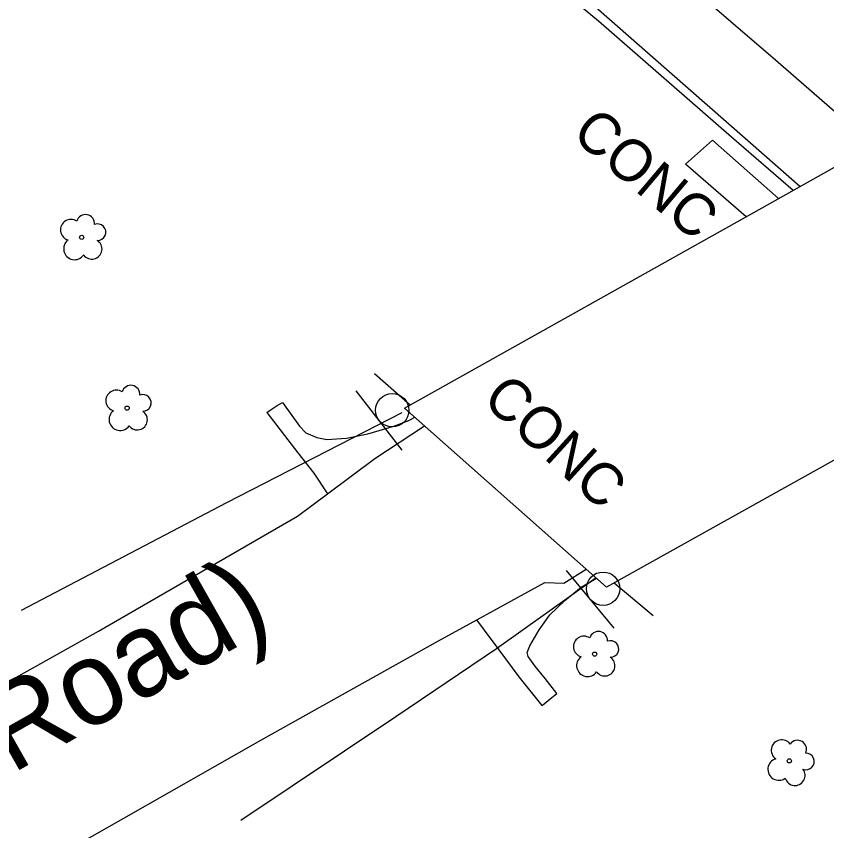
# Model space of a CAD drawing. Extents: x 2076109 to 2080761, y 592812 to 596750.
# Drawn here: x 2077136.1 to 2077233.4, y 595674.8 to 595772.6 of the extents above; entities that cross this region are included whole.
import ezdxf

# ---------------------------------------------------------------- set-up
doc = ezdxf.new("R2010")
doc.units = 0
for name, color, linetype in [('Default', 7, 'Continuous'), ('RD_EX_BldgApp', 7, 'Continuous'), ('RD_EX_Bridge', 7, 'Continuous'), ('RD_EX_Bridge_txCode', 7, 'Continuous'), ('RD_EX_Conc', 7, 'Continuous'), ('RD_EX_Conc_txCode', 7, 'Continuous'), ('RD_EX_GuardRail', 7, 'Continuous'), ('RD_EX_Misc', 7, 'Continuous'), ('RD_EX_Road', 7, 'Continuous'), ('RD_EX_VEG', 7, 'Continuous'), ('RD_PD_ALT5_TX', 7, 'Continuous')]:
    doc.layers.add(name, color=color, linetype=linetype)

msp = doc.modelspace()

# ---------------------------------------------------------------- linework, layer by layer
at = {"layer": 'Default'}
msp.add_arc((2035586.697, 547847.965), 63546.515, 48.5011873, 49.29231256, dxfattribs=at)
msp.add_arc((2035586.697, 547847.965), 63546.515, 48.5011873, 49.29231256, dxfattribs=at)
at = {"layer": 'RD_EX_BldgApp'}
for p, q in [((2077176.856, 595727.62), (2077182.381, 595720.516)), ((2077176.856, 595727.62), (2077182.381, 595720.516)), ((2077202.092, 595706.069), (2077207.833, 595699.138)), ((2077202.092, 595706.069), (2077207.833, 595699.138))]:
    msp.add_line(p, q, dxfattribs=at)
for centre in [(2077181.227, 595725.297), (2077181.227, 595725.297), (2077206.533, 595703.882), (2077206.533, 595703.882)]:
    msp.add_circle(centre, 2, dxfattribs=at)
at = {"layer": 'RD_EX_Bridge'}
for p, q in [((2077179.095, 595729.721), (2077183.377, 595725.942)), ((2077179.095, 595729.721), (2077183.377, 595725.942)), ((2077212.552, 595700.629), (2077207.85, 595704.562)), ((2077212.552, 595700.629), (2077207.85, 595704.562))]:
    msp.add_line(p, q, dxfattribs=at)
msp.add_lwpolyline([(2077182.691, 595725.558), (2077226.255, 595749.947), (2077278.629, 595779.435), (2077318.688, 595801.87), (2077370.979, 595831.152), (2077414.589, 595855.594), (2077438.976, 595834.259), (2077395.397, 595809.745), (2077342.887, 595780.396), (2077302.728, 595757.837), (2077250.382, 595728.313), (2077206.947, 595704.058)], close=True, dxfattribs=at)
msp.add_lwpolyline([(2077182.691, 595725.558), (2077226.255, 595749.947), (2077278.629, 595779.435), (2077318.688, 595801.87), (2077370.979, 595831.152), (2077414.589, 595855.594), (2077438.976, 595834.259), (2077395.397, 595809.745), (2077342.887, 595780.396), (2077302.728, 595757.837), (2077250.382, 595728.313), (2077206.947, 595704.058)], close=True, dxfattribs=at)
at = {"layer": 'RD_EX_Conc'}
msp.add_line((2077171.827, 595717.733), (2077173.442, 595715.265), dxfattribs=at)
msp.add_line((2077171.827, 595717.733), (2077173.442, 595715.265), dxfattribs=at)
for points in [[(2077223.701, 595748.516), (2077216.432, 595754.829), (2077219.652, 595757.711), (2077227.564, 595750.683)], [(2077223.701, 595748.516), (2077216.432, 595754.829), (2077219.652, 595757.711), (2077227.564, 595750.683)], [(2077166.167, 595725.039), (2077166.591, 595725.311), (2077167.43, 595725.85), (2077168.042, 595726.243)], [(2077166.167, 595725.039), (2077166.591, 595725.311), (2077167.43, 595725.85), (2077168.042, 595726.243)], [(2077168.042, 595726.243), (2077170.114, 595723.389), (2077170.875, 595722.603), (2077172.193, 595722.037), (2077173.36, 595721.782), (2077175.741, 595721.925), (2077178.288, 595722.481), (2077181.406, 595723.381), (2077183.221, 595724.051), (2077183.934, 595724.456)], [(2077168.042, 595726.243), (2077170.114, 595723.389), (2077170.875, 595722.603), (2077172.193, 595722.037), (2077173.36, 595721.782), (2077175.741, 595721.925), (2077178.288, 595722.481), (2077181.406, 595723.381), (2077183.221, 595724.051), (2077183.934, 595724.456)], [(2077166.167, 595725.039), (2077169.885, 595720.168), (2077171.827, 595717.733)], [(2077166.167, 595725.039), (2077169.885, 595720.168), (2077171.827, 595717.733)], [(2077200.985, 595691.306), (2077199.594, 595693.088), (2077198.323, 595694.63), (2077197.533, 595695.763), (2077197.421, 595696.227), (2077197.73, 595697.025), (2077198.847, 595698.935), (2077200.147, 595700.735), (2077201.927, 595702.449), (2077203.891, 595704.054), (2077205.735, 595705.132)], [(2077200.985, 595691.306), (2077199.594, 595693.088), (2077198.323, 595694.63), (2077197.533, 595695.763), (2077197.421, 595696.227), (2077197.73, 595697.025), (2077198.847, 595698.935), (2077200.147, 595700.735), (2077201.927, 595702.449), (2077203.891, 595704.054), (2077205.735, 595705.132)], [(2077194.069, 595696.563), (2077192.284, 595698.911), (2077191.371, 595700.149)], [(2077194.069, 595696.563), (2077192.284, 595698.911), (2077191.371, 595700.149)], [(2077199.222, 595689.876), (2077196.475, 595693.318), (2077194.069, 595696.563)], [(2077199.222, 595689.876), (2077196.475, 595693.318), (2077194.069, 595696.563)], [(2077199.222, 595689.876), (2077199.503, 595690.104), (2077200.392, 595690.825), (2077200.985, 595691.306)], [(2077199.222, 595689.876), (2077199.503, 595690.104), (2077200.392, 595690.825), (2077200.985, 595691.306)]]:
    msp.add_lwpolyline(points, dxfattribs=at)
at = {"layer": 'RD_EX_GuardRail'}
for points in [[(2077166.865, 595804.196), (2077187.796, 595787.004), (2077205.994, 595772.016), (2077221.938, 595758.11), (2077229.351, 595751.689)], [(2077166.865, 595804.196), (2077187.796, 595787.004), (2077205.994, 595772.016), (2077221.938, 595758.11), (2077229.351, 595751.689)], [(2077182.371, 595725.003), (2077161.336, 595714.203), (2077136.685, 595701.265)], [(2077182.371, 595725.003), (2077161.336, 595714.203), (2077136.685, 595701.265)], [(2077163.044, 595676.088), (2077181.652, 595688.537), (2077193.754, 595696.695), (2077205.701, 595705.214)], [(2077163.044, 595676.088), (2077181.652, 595688.537), (2077193.754, 595696.695), (2077205.701, 595705.214)]]:
    msp.add_lwpolyline(points, dxfattribs=at)
at = {"layer": 'RD_EX_Misc'}
msp.add_lwpolyline([(2077238.942, 595757.089), (2077227.218, 595767.306), (2077200.966, 595789.857), (2077174.304, 595812.849), (2077143.562, 595839.448), (2077119.234, 595860.41), (2077093.272, 595882.761), (2077072.458, 595900.642), (2077047.169, 595922.374), (2077020.069, 595945.554), (2076995.162, 595967.193), (2076973.205, 595985.954), (2076950.941, 596005.114), (2076925.457, 596027.104), (2076903.871, 596045.596), (2076877.623, 596068.098), (2076855.077, 596087.36), (2076831.502, 596107.635), (2076806.015, 596129.351), (2076775.579, 596155.551), (2076743.515, 596183.091), (2076721.01, 596202.456)], dxfattribs=at)
msp.add_lwpolyline([(2077238.942, 595757.089), (2077227.218, 595767.306), (2077200.966, 595789.857), (2077174.304, 595812.849), (2077143.562, 595839.448), (2077119.234, 595860.41), (2077093.272, 595882.761), (2077072.458, 595900.642), (2077047.169, 595922.374), (2077020.069, 595945.554), (2076995.162, 595967.193), (2076973.205, 595985.954), (2076950.941, 596005.114), (2076925.457, 596027.104), (2076903.871, 596045.596), (2076877.623, 596068.098), (2076855.077, 596087.36), (2076831.502, 596107.635), (2076806.015, 596129.351), (2076775.579, 596155.551), (2076743.515, 596183.091), (2076721.01, 596202.456)], dxfattribs=at)
at = {"layer": 'RD_EX_Road'}
for points in [[(2077230.138, 595752.133), (2077225.846, 595755.892), (2077203.359, 595775.657)], [(2077230.138, 595752.133), (2077225.846, 595755.892), (2077203.359, 595775.657)], [(2076946.715, 595586.576), (2076970.232, 595599.97), (2076991.141, 595611.707), (2077011.074, 595622.891), (2077035.241, 595636.562), (2077054.39, 595647.26), (2077078.467, 595660.824), (2077103.874, 595675.193), (2077125.164, 595687.161), (2077145.982, 595698.791), (2077169.841, 595712.586), (2077173.442, 595715.265), (2077179.127, 595719.494), (2077185.077, 595723.443)], [(2076946.715, 595586.576), (2076970.232, 595599.97), (2076991.141, 595611.707), (2077011.074, 595622.891), (2077035.241, 595636.562), (2077054.39, 595647.26), (2077078.467, 595660.824), (2077103.874, 595675.193), (2077125.164, 595687.161), (2077145.982, 595698.791), (2077169.841, 595712.586), (2077173.442, 595715.265), (2077179.127, 595719.494), (2077185.077, 595723.443)], [(2076946.45, 595562.461), (2076964.213, 595572.124), (2076985.674, 595584.13), (2077003.526, 595594.224), (2077020.617, 595603.858), (2077041.496, 595615.667), (2077059.569, 595625.804), (2077078.547, 595636.463), (2077097.334, 595647.006), (2077110.034, 595654.241), (2077127.931, 595664.388), (2077149.023, 595676.34), (2077165.437, 595685.719), (2077186.78, 595697.641), (2077191.371, 595700.149), (2077199.527, 595704.605), (2077201.825, 595704.542), (2077204.494, 595706.232)], [(2076946.45, 595562.461), (2076964.213, 595572.124), (2076985.674, 595584.13), (2077003.526, 595594.224), (2077020.617, 595603.858), (2077041.496, 595615.667), (2077059.569, 595625.804), (2077078.547, 595636.463), (2077097.334, 595647.006), (2077110.034, 595654.241), (2077127.931, 595664.388), (2077149.023, 595676.34), (2077165.437, 595685.719), (2077186.78, 595697.641), (2077191.371, 595700.149), (2077199.527, 595704.605), (2077201.825, 595704.542), (2077204.494, 595706.232)]]:
    msp.add_lwpolyline(points, dxfattribs=at)
at = {"layer": 'RD_EX_VEG'}
for centre in [(2077143.96, 595746.05), (2077143.96, 595746.05), (2077149.407, 595725.553), (2077149.407, 595725.553), (2077205.513, 595696.03), (2077205.513, 595696.03), (2077228.878, 595683.217), (2077228.878, 595683.217)]:
    msp.add_circle(centre, 0.25, dxfattribs=at)
for centre, radius, start, end in [((2077144.413, 595747.695), 1.084, 354.60367, 164.3834), ((2077144.413, 595747.695), 1.084, 354.60367, 164.3834), ((2077142.668, 595746.944), 1.257, 56.07916, 254.36139), ((2077142.668, 595746.944), 1.257, 56.07916, 254.36139), ((2077145.859, 595746.669), 0.995, 268.38999, 111.67412), ((2077145.859, 595746.669), 0.995, 268.38999, 111.67412), ((2077143.113, 595744.674), 1.318, 126.51003, 325.38631), ((2077143.113, 595744.674), 1.318, 126.51003, 325.38631), ((2077145.18, 595744.645), 1.218, 216.19406, 57.73201), ((2077145.18, 595744.645), 1.218, 216.19406, 57.73201), ((2077149.86, 595727.199), 1.084, 354.60367, 164.3834), ((2077149.86, 595727.199), 1.084, 354.60367, 164.3834), ((2077148.115, 595726.448), 1.257, 56.07916, 254.36139), ((2077148.115, 595726.448), 1.257, 56.07916, 254.36139), ((2077151.306, 595726.173), 0.995, 268.38999, 111.67412), ((2077151.306, 595726.173), 0.995, 268.38999, 111.67412), ((2077148.56, 595724.178), 1.318, 126.51003, 325.38631), ((2077148.56, 595724.178), 1.318, 126.51003, 325.38631), ((2077150.628, 595724.149), 1.218, 216.19406, 57.73201), ((2077150.628, 595724.149), 1.218, 216.19406, 57.73201), ((2077205.966, 595697.675), 1.084, 354.60367, 164.3834), ((2077205.966, 595697.675), 1.084, 354.60367, 164.3834), ((2077204.221, 595696.924), 1.257, 56.07916, 254.36139), ((2077204.221, 595696.924), 1.257, 56.07916, 254.36139), ((2077207.412, 595696.649), 0.995, 268.38999, 111.67412), ((2077207.412, 595696.649), 0.995, 268.38999, 111.67412), ((2077204.666, 595694.655), 1.318, 126.51003, 325.38631), ((2077204.666, 595694.655), 1.318, 126.51003, 325.38631), ((2077206.733, 595694.625), 1.218, 216.19406, 57.73201), ((2077206.733, 595694.625), 1.218, 216.19406, 57.73201), ((2077227.966, 595684.496), 1.257, 36.27184, 234.55406), ((2077227.966, 595684.496), 1.257, 36.27184, 234.55406), ((2077229.862, 595684.611), 1.084, 334.79634, 144.57608), ((2077229.862, 595684.611), 1.084, 334.79634, 144.57608), ((2077230.875, 595683.156), 0.995, 248.58267, 91.8668), ((2077230.875, 595683.156), 0.995, 248.58267, 91.8668), ((2077227.615, 595682.21), 1.318, 106.70271, 305.57899), ((2077227.615, 595682.21), 1.318, 106.70271, 305.57899), ((2077229.551, 595681.482), 1.218, 196.38674, 37.92469), ((2077229.551, 595681.482), 1.218, 196.38674, 37.92469)]:
    msp.add_arc(centre, radius, start, end, dxfattribs=at)

# ---------------------------------------------------------------- texts
at = {"layer": 'RD_EX_Bridge_txCode'}
msp.add_text('CONC', height=5, rotation=317.73659, dxfattribs=at).set_placement((2077191.857, 595726.351))
msp.add_text('CONC', height=5, rotation=317.73659, dxfattribs=at).set_placement((2077191.857, 595726.351))
at = {"layer": 'RD_EX_Conc_txCode'}
msp.add_text('CONC', height=5, rotation=319.75923, dxfattribs=at).set_placement((2077202.575, 595758.168))
msp.add_text('CONC', height=5, rotation=319.75923, dxfattribs=at).set_placement((2077202.575, 595758.168))
at = {"layer": 'RD_PD_ALT5_TX'}
msp.add_text('S-50 (Four Holes Road)', height=10, rotation=29.47288, dxfattribs=at).set_placement((2077043.654, 595629.655))
msp.add_text('S-50 (Four Holes Road)', height=10, rotation=29.47288, dxfattribs=at).set_placement((2077043.654, 595629.655))

doc.saveas('drawing.dxf')
